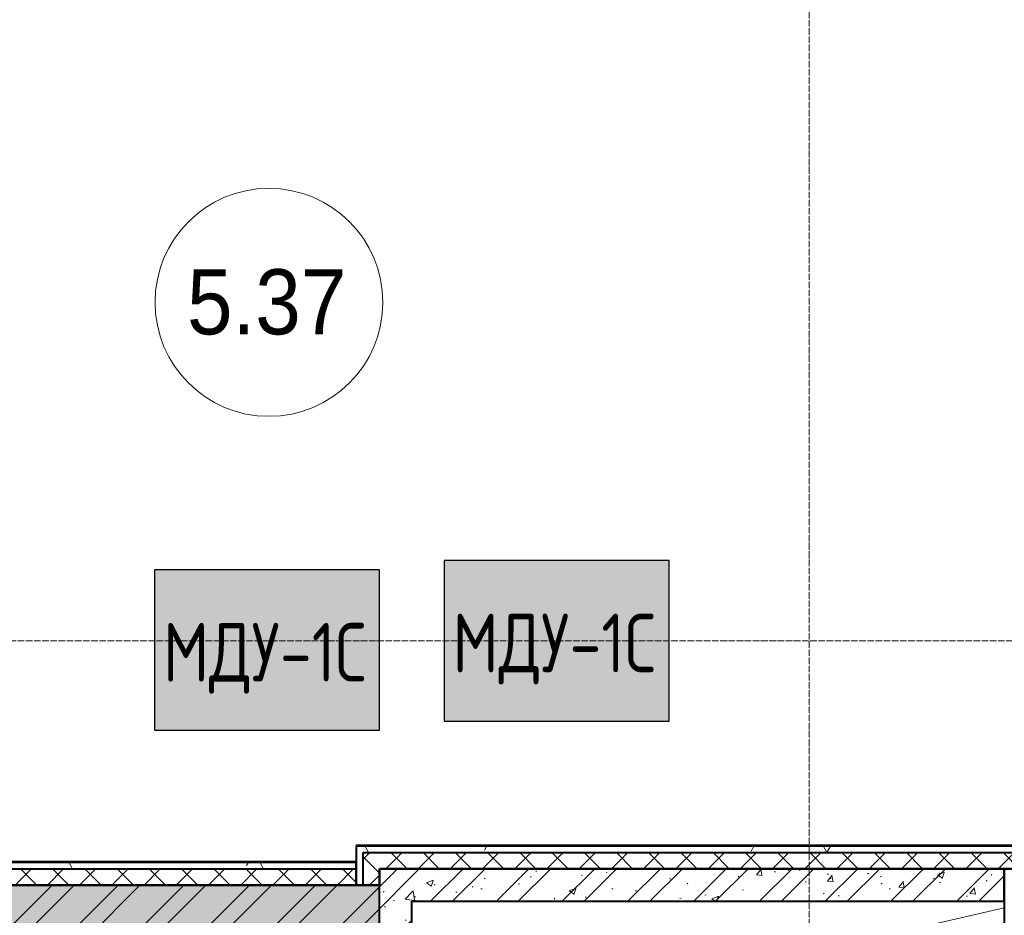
# Model space of a CAD drawing. Header units: millimetres. Extents: x -135639 to 224623, y -383017 to -59102.
# Tile 423 of 494: x 82988 to 86013, y -119464 to -116714. Entities that reach past the tile are written whole.
import ezdxf

# ---------------------------------------------------------------- set-up
doc = ezdxf.new("R2010")
doc.units = ezdxf.units.MM
doc.linetypes.add('Линия сетки', pattern=[25, 20, -2.5, 0, -2.5])
for name, color, linetype, lineweight in [('A-010-A_ROOM', 7, 'Continuous', 20), ('A-200-M_WALL', 7, 'Continuous', 18), ('A-200-M_WALL_EXT', 7, 'Continuous', 18), ('A-200-M_WALL_INT', 7, 'Continuous', 18), ('A-200-M_WALL_PAT', 7, 'Continuous', 40), ('Z-030-M_GRID', 7, 'Continuous', 9), ('Арматура воздуховодов', 7, 'Continuous', 18), ('ОС', 5, 'Continuous', 25)]:
    doc.layers.add(name, color=color, linetype=linetype, lineweight=lineweight)
doc.layers.add('ССПС', color=5, linetype='Continuous')
doc.styles.add('1111', font='isocpeur.ttf')
doc.styles.add('Arial_2', font='arial.ttf', dxfattribs={"width": 0.9, "height": 400})
pattern_1 = [(50, (0, 0), (218.62117, -19.1268), [22.86, -251.46]), (355, (0, 0), (-42.29187, 229.2684), [18.288, -201.168]), (100.451, (18.22, -1.6), (176.33107, 210.13963), [19.428, -213.708]), (46.184, (0, 60.96), (325.29495, -50.45164), [34.29, -377.19]), (96.636, (27.1, 56.76), (284.883, 296.91266), [29.142, -320.562]), (351.184, (0, 60.96), (284.8858, 296.9107), [27.432, -301.752]), (21, (30.48, 45.72), (181.93753, -122.71832), [22.86, -251.46]), (326, (30.48, 45.72), (74.16223, 221.0262), [18.288, -201.168]), (71.451, (45.64, 35.5), (256.10035, 98.30526), [19.428, -213.708]), (37.5, (0, 0), (3.70639, 101.465895), [3.353, -195.377, 3.353, -200.863, -201.93]), (37.5, (0, 0), (3.70639, 101.465895), [-402.946, 3.353, -198.577]), (7.5, (0, 0), (80.18358, 120.21653), [3.353, -113.081, 3.353, -190.805, -76.962]), (7.5, (0, 0), (80.18358, 120.21653), [-310.591, 3.353, -73.609]), (327.5, (-67.97, 0), (162.708646, -6.87497), [3.353, -72.847, 3.353, -234.391, -315.468]), (327.5, (-67.97, 0), (162.708646, -6.87497), [-313.944, 3.353, -312.115]), (317.5, (-98.45, 0), (177.75468, 30.51183), [3.353, -95.707, 3.353, -154.534, -224.028]), (317.5, (-98.45, 0), (177.75468, 30.51183), [-256.946, 3.353, -220.675])]
pattern_2 = [(45, (0, 0), (-101.02788, 101.02788), []), (45, (67.35, 0), (-101.02788, 101.02788), [])]
pattern_3 = [(45, (0, 0), (-49.497475, 49.497475), []), (135, (0, 0), (-49.497475, -49.497475), [])]
pattern_4 = [(0, (0, 0), (406.4, 101.6), [33.528, -271.272, 33.528, -271.272, -1625.6]), (0, (0, 0), (406.4, 101.6), [-609.6, 33.528, -576.072, 33.528, -271.272, -711.2]), (0, (0, 0), (406.4, 101.6), [-1524, 33.528, -169.672, 33.528, -474.472]), (120, (152.4, 50.8), (-291.18818, 301.15272), [33.528, -271.272, 33.528, -271.272, -1625.6]), (120, (152.4, 50.8), (-291.18818, 301.15272), [-609.6, 33.528, -576.072, 33.528, -271.272, -711.2]), (120, (152.4, 50.8), (-291.18818, 301.15272), [-1524, 33.528, -169.672, 33.528, -474.472]), (240, (203.2, 254), (-115.21182, -402.75272), [33.528, -271.272, 33.528, -271.272, -1625.6]), (240, (203.2, 254), (-115.21182, -402.75272), [-609.6, 33.528, -576.072, 33.528, -271.272, -711.2]), (240, (203.2, 254), (-115.21182, -402.75272), [-1524, 33.528, -169.672, 33.528, -474.472])]

# ---------------------------------------------------------------- blocks, each defined once
blk = doc.blocks.new('135_SLK_GD_AR_rvt-1-B1_-7_650_')
at = {"layer": 'A-200-M_WALL_PAT', "lineweight": 9, "true_color": 0xd2d2d2}
h = blk.add_hatch(dxfattribs=at)
h.set_pattern_fill('FP_11', color=254, style=0, pattern_type=2)
h.set_pattern_definition(pattern_4)
h.paths.add_polyline_path([(92160, 73450), (92180, 73450), (92180, 73570), (92160, 73570)])
h = blk.add_hatch(dxfattribs=at)
h.set_pattern_fill('FP_11', color=254, style=0, pattern_type=2)
h.set_pattern_definition(pattern_4)
h.paths.add_polyline_path([(94871, 73550), (95180, 73550), (95179, 73570), (92180, 73570), (92180, 73550), (93929.5, 73550)])
at = {"layer": 'A-200-M_WALL_PAT', "lineweight": 9, "true_color": 0xaaaaaa}
h = blk.add_hatch(dxfattribs=at)
h.set_pattern_fill('FP_10', color=253, style=0, pattern_type=2)
h.set_pattern_definition(pattern_3)
h.paths.add_polyline_path([(92230, 73450), (92230, 73550), (92180, 73550), (92180, 73450)])
h = blk.add_hatch(dxfattribs=at)
h.set_pattern_fill('FP_10', color=253, style=0, pattern_type=2)
h.set_pattern_definition(pattern_3)
h.paths.add_polyline_path([(95200, 73500), (95200, 73550), (92230, 73550), (92230, 73500), (95179, 73500)])
at = {"layer": 'A-200-M_WALL_PAT', "lineweight": 9, "true_color": 0xd2d2d2}
h = blk.add_hatch(dxfattribs=at)
h.set_pattern_fill('FP_11', color=254, style=0, pattern_type=2)
h.set_pattern_definition(pattern_4)
h.paths.add_polyline_path([(92159, 73500), (92159, 73520), (88770, 73520), (88771, 73500), (90163.4, 73500)])
at = {"layer": 'A-200-M_WALL_PAT', "lineweight": 9, "true_color": 0xaaaaaa}
h = blk.add_hatch(dxfattribs=at)
h.set_pattern_fill('FP_10', color=253, style=0, pattern_type=2)
h.set_pattern_definition(pattern_3)
h.paths.add_polyline_path([(92159, 73450), (92159, 73500), (88750, 73500), (88750, 73450), (90163.4, 73450)])
h = blk.add_hatch(dxfattribs=at)
h.set_pattern_fill('FP_1', color=253, style=0, pattern_type=2)
h.set_pattern_definition(pattern_1)
h.paths.add_polyline_path([(92330, 70880), (92330, 73500), (92230, 73500), (92230, 70880)])
h = blk.add_hatch(dxfattribs=at)
h.set_pattern_fill('FP_2', color=253, style=0, pattern_type=2)
h.set_pattern_definition(pattern_2)
h.paths.add_polyline_path([(92330, 70880), (92330, 73500), (92230, 73500), (92230, 70880)])
h = blk.add_hatch(dxfattribs=at)
h.set_pattern_fill('FP_1', color=253, style=0, pattern_type=2)
h.set_pattern_definition(pattern_1)
h.paths.add_polyline_path([(94150, 73400), (94150, 73500), (92330, 73500), (92330, 73400), (93929.5, 73400)])
h = blk.add_hatch(dxfattribs=at)
h.set_pattern_fill('FP_2', color=253, style=0, pattern_type=2)
h.set_pattern_definition(pattern_2)
h.paths.add_polyline_path([(94150, 73400), (94150, 73500), (92330, 73500), (92330, 73400), (93929.5, 73400)])
h = blk.add_hatch(dxfattribs=at)
h.set_pattern_fill('FP_1', color=253, style=0, pattern_type=2)
h.set_pattern_definition(pattern_1)
h.paths.add_polyline_path([(92230, 73250), (92230, 73450), (86600, 73450), (86600, 73250), (90163.4, 73250)])
h = blk.add_hatch(dxfattribs=at)
h.set_pattern_fill('FP_2', color=253, style=0, pattern_type=2)
h.set_pattern_definition(pattern_2)
h.paths.add_polyline_path([(92230, 73250), (92230, 73450), (86600, 73450), (86600, 73250), (90163.4, 73250)])
at = {"color": 253, "lineweight": 18, "true_color": 0xaaaaaa}
blk.add_line((94150, 73380), (93803.5, 73300), dxfattribs=at)
at = {"layer": 'A-200-M_WALL', "color": 253, "lineweight": 40, "true_color": 0xaaaaaa}
for p, q in [((92160, 73571), (92159, 73571)), ((92159, 73571), (92159, 73570)), ((92159, 73570), (92160, 73570)), ((92160, 73570), (92160, 73571)), ((92160, 73570), (92180, 73570)), ((92160, 73450), (92160, 73570)), ((92230, 73571), (92180, 73571)), ((92180, 73570), (92180, 73571)), ((92180, 73570), (92230, 73570)), ((92230, 73570), (95179, 73570)), ((92180, 73550), (92230, 73550)), ((92180, 73450), (92180, 73550)), ((92230, 73550), (95179, 73550)), ((88771, 73520), (92159, 73520)), ((88771, 73500), (92159, 73500)), ((92330, 73500), (92230, 73500)), ((92230, 73500), (92330, 73500)), ((94150, 73500), (92330, 73500)), ((92330, 73500), (94150, 73500)), ((92159, 73450), (88771, 73450)), ((88771, 73450), (92159, 73450)), ((92230, 73250), (92230, 73450))]:
    blk.add_line(p, q, dxfattribs=at)
at = {"layer": 'A-200-M_WALL_INT', "color": 253, "lineweight": 40, "true_color": 0xaaaaaa}
for p, q in [((92159, 73571), (92159, 73450)), ((92230, 73571), (92159, 73571)), ((95179, 73571), (92230, 73571)), ((92159, 73521), (88771, 73521)), ((92159, 73450), (92159, 73521)), ((92230, 73500), (92230, 73450)), ((92230, 73450), (92230, 73500)), ((94150, 73400), (94150, 73500)), ((94150, 73500), (95179, 73500)), ((92230, 73450), (92159, 73450)), ((92159, 73450), (92230, 73450)), ((92330, 70980), (92330, 73400)), ((92330, 73400), (94150, 73400))]:
    blk.add_line(p, q, dxfattribs=at)
blk = doc.blocks.new('135_SLK_K1-2-3_KR_rvt-1-B1_-7_650_')
at = {"layer": 'A-200-M_WALL_EXT', "color": 253, "lineweight": 40, "true_color": 0xaaaaaa}
for p, q in [((95500, 73500), (94150, 73500)), ((94150, 73500), (94150, 73300))]:
    blk.add_line(p, q, dxfattribs=at)
blk = doc.blocks.new('050_Марка_Помещение - Номер-620969-B1_-7_650_')
at = {"layer": 'A-010-A_ROOM', "color": 253, "true_color": 0xaaaaaa}
blk.add_circle((0, 0), 3.5, dxfattribs=at)
blk = doc.blocks.new('-1 эт')
at = {"layer": 'Z-030-M_GRID', "color": 253, "linetype": 'Линия сетки', "true_color": 0xaaaaaa}
for p, q in [((93550, -19695.4), (93550, 133719.9)), ((155947.1, 74200), (-3682.6, 74200))]:
    blk.add_line(p, q, dxfattribs=at)
at = {"lineweight": 5}
for name in ['135_SLK_GD_AR_rvt-1-B1_-7_650_', '135_SLK_K1-2-3_KR_rvt-1-B1_-7_650_']:
    blk.add_blockref(name, (0, 0), dxfattribs=at)
at = {"layer": 'A-010-A_ROOM', "color": 253, "true_color": 0xaaaaaa, "xscale": 99.99999999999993, "yscale": 99.99999999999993, "zscale": 99.99999999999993}
blk.add_blockref('050_Марка_Помещение - Номер-620969-B1_-7_650_', (91890.8, 75239.3), dxfattribs=at)
at = {"layer": 'A-010-A_ROOM', "color": 253, "lineweight": 9, "true_color": 0xaaaaaa, "insert": (91639.1, 75341), "char_height": 200, "width": 606.076, "attachment_point": 1, "style": 'Arial_2'}
blk.add_mtext('5.37', dxfattribs=at)
blk = doc.blocks.new('ger')
at = {"lineweight": 40, "ltscale": 2, "true_color": 0xffffff}
h = blk.add_hatch(color=7, dxfattribs=at)
h.dxf.hatch_style = 1
h.paths.add_polyline_path([(491036.1, -67335.5), (491036.1, -66842.7), (490344.7, -66842.7), (490344.7, -67335.5)])
at = {"layer": 'ОС', "color": 1, "lineweight": 30}
blk.add_lwpolyline([(491036.1, -66842.7), (490344.7, -66842.7), (490344.7, -67335.5), (491036.1, -67335.5)], close=True, dxfattribs=at)
at = {"layer": 'ССПС', "color": 1, "lineweight": -2, "ltscale": 1000, "style": '1111', "width": 0.8}
blk.add_text('МДУ-1С', height=180, dxfattribs=at).set_placement((490370.6, -67185.8))

msp = doc.modelspace()

# ---------------------------------------------------------------- block references
msp.add_blockref('-1 эт', (-8136.8, -192821.5))
at = {"layer": 'Арматура воздуховодов', "lineweight": 30}
for p in [(-406052.7, -51532.6), (-406942.2, -51560.9)]:
    msp.add_blockref('ger', p, dxfattribs=at)

doc.saveas('drawing.dxf')
